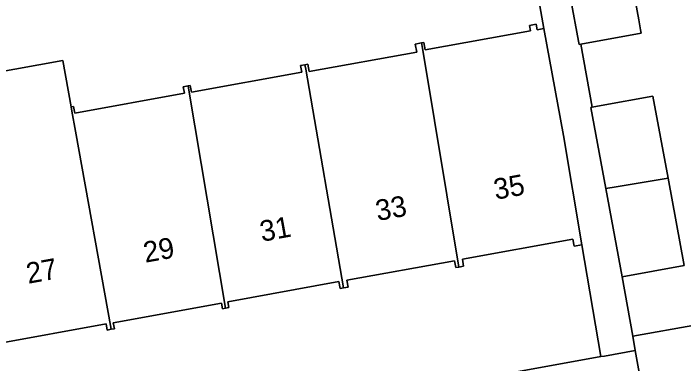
# Model space of a CAD drawing. Extents: x 157793 to 159380, y 380877 to 382313.
# Drawn here: x 158279.91 to 158312.16, y 381391.07 to 381407.95 of the extents above; entities that cross this region are included whole.
import ezdxf

# ---------------------------------------------------------------- set-up
doc = ezdxf.new("R2010")
doc.units = 0
for name, color, linetype in [('IMGEO_Erf', 7, 'Continuous'), ('IMGEO_Pand', 7, 'Continuous'), ('IMGEO_Pand_nummerreeks', 7, 'Continuous'), ('IMGEO_Voetpad_open', 7, 'Continuous')]:
    doc.layers.add(name, color=color, linetype=linetype)

msp = doc.modelspace()

# ---------------------------------------------------------------- linework, layer by layer
at = {"layer": 'IMGEO_Erf'}
for points in [[(158303.449, 381429.112), (158303.927, 381425.948), (158306.693, 381426.457), (158307.429, 381422.465), (158308.17, 381418.445), (158305.504, 381417.953), (158305.17, 381417.892), (158305.749, 381414.657), (158308.611, 381415.184), (158309.359, 381411.132), (158310.003, 381407.638), (158310.091, 381407.16), (158310.12, 381407), (158307.215, 381406.465), (158307.76, 381403.421), (158308.196, 381403.501), (158310.681, 381403.959), (158311.411, 381400.002), (158312.186, 381395.797), (158309.202, 381395.247), (158309.713, 381392.385), (158312.776, 381392.934)], [(158276.679, 381404.664), (158282.286, 381405.683), (158282.688, 381403.441), (158282.809, 381403.463), (158282.869, 381403.138), (158288.136, 381404.095), (158288.078, 381404.414), (158288.313, 381404.457), (158288.417, 381404.476), (158288.475, 381404.155), (158293.783, 381405.12), (158293.727, 381405.432), (158293.935, 381405.47), (158294.074, 381405.495), (158294.138, 381405.141), (158299.32, 381406.083), (158299.25, 381406.468), (158299.544, 381406.521), (158299.656, 381406.541), (158299.721, 381406.183), (158304.796, 381407.105), (158304.749, 381407.366), (158305.064, 381407.423), (158305.112, 381407.159), (158305.439, 381407.219), (158302.994, 381421.073)], [(158262.826, 381383.161), (158308.183, 381391.406), (158307.27, 381396.792), (158306.896, 381396.724), (158306.833, 381397.07), (158301.514, 381396.103), (158301.575, 381395.763), (158301.347, 381395.722), (158301.192, 381395.694), (158301.131, 381396.028), (158295.953, 381395.087), (158296.013, 381394.756), (158295.791, 381394.715), (158295.635, 381394.687), (158295.574, 381395.023), (158290.227, 381394.051), (158290.279, 381393.766), (158290.122, 381393.737), (158289.968, 381393.709), (158289.919, 381393.983), (158284.716, 381393.037), (158284.768, 381392.75), (158284.613, 381392.722), (158284.421, 381392.687), (158284.367, 381392.982), (158279.087, 381392.022)]]:
    msp.add_lwpolyline(points, dxfattribs=at)
at = {"layer": 'IMGEO_Pand'}
for points in [[(158309.359, 381411.132), (158306.867, 381410.687), (158306.371, 381410.598), (158307.106, 381406.609), (158307.136, 381406.45), (158307.215, 381406.465), (158310.12, 381407), (158310.091, 381407.16), (158310.003, 381407.638)], [(158299.544, 381406.521), (158299.588, 381406.276), (158301.347, 381395.722), (158301.575, 381395.763), (158301.514, 381396.103), (158306.833, 381397.07), (158306.896, 381396.724), (158307.27, 381396.792), (158306.377, 381402.059), (158305.439, 381407.219), (158305.112, 381407.159), (158305.064, 381407.423), (158304.749, 381407.366), (158304.796, 381407.105), (158299.721, 381406.183), (158299.656, 381406.541)], [(158299.544, 381406.521), (158299.25, 381406.468), (158299.32, 381406.083), (158294.138, 381405.141), (158294.074, 381405.495), (158293.935, 381405.47), (158293.974, 381405.262), (158295.791, 381394.715), (158296.013, 381394.756), (158295.953, 381395.087), (158301.131, 381396.028), (158301.192, 381395.694), (158301.347, 381395.722), (158299.588, 381406.276)], [(158282.688, 381403.441), (158282.286, 381405.683), (158276.679, 381404.664), (158277.071, 381402.393), (158277.102, 381402.215), (158277.138, 381402.006), (158278.923, 381391.667), (158279.144, 381391.707), (158279.087, 381392.022), (158284.367, 381392.982), (158284.421, 381392.687), (158284.613, 381392.722), (158282.899, 381402.267), (158282.726, 381403.231)], [(158293.935, 381405.47), (158293.727, 381405.432), (158293.783, 381405.12), (158288.475, 381404.155), (158288.417, 381404.476), (158288.313, 381404.457), (158288.35, 381404.247), (158290.122, 381393.737), (158290.279, 381393.766), (158290.227, 381394.051), (158295.574, 381395.023), (158295.635, 381394.687), (158295.791, 381394.715), (158293.974, 381405.262)], [(158288.35, 381404.247), (158288.313, 381404.457), (158288.078, 381404.414), (158288.136, 381404.095), (158282.869, 381403.138), (158282.809, 381403.463), (158282.688, 381403.441), (158282.726, 381403.231), (158282.899, 381402.267), (158284.613, 381392.722), (158284.768, 381392.75), (158284.716, 381393.037), (158289.919, 381393.983), (158289.968, 381393.709), (158290.122, 381393.737)], [(158307.76, 381403.421), (158307.696, 381403.409), (158308.415, 381399.512), (158308.917, 381399.594), (158311.411, 381400.002), (158310.681, 381403.959), (158308.196, 381403.501)], [(158311.411, 381400.002), (158308.917, 381399.594), (158308.415, 381399.512), (158309.202, 381395.247), (158312.186, 381395.797)], [(158309.835, 381391.707), (158310.452, 381388.265), (158313.515, 381388.815), (158312.776, 381392.934), (158309.713, 381392.385)]]:
    msp.add_lwpolyline(points, close=True, dxfattribs=at)
at = {"layer": 'IMGEO_Voetpad_open'}
for points in [[(158302.994, 381421.073), (158305.439, 381407.219), (158306.377, 381402.059), (158307.27, 381396.792), (158308.183, 381391.406), (158308.346, 381391.436), (158309.835, 381391.707), (158309.713, 381392.385), (158309.202, 381395.247), (158308.415, 381399.512), (158307.696, 381403.409), (158307.76, 381403.421), (158307.215, 381406.465), (158307.136, 381406.45), (158307.106, 381406.609), (158306.371, 381410.598)], [(158311.86, 381380.131), (158310.452, 381388.265), (158309.835, 381391.707), (158308.346, 381391.436), (158308.183, 381391.406), (158262.826, 381383.161), (158262.581, 381384.475), (158261.231, 381384.231), (158261.043, 381384.197), (158261.219, 381382.716), (158254.872, 381378.874), (158248.691, 381377.756), (158239.48, 381376.089), (158230.914, 381374.54), (158231.253, 381370.242)]]:
    msp.add_lwpolyline(points, dxfattribs=at)

# ---------------------------------------------------------------- texts
at = {"layer": 'IMGEO_Pand_nummerreeks'}
for s, rotation, p in [('35', 10.1999, (158303.112, 381398.961)), ('33', 10.1999, (158297.433, 381397.939)), ('31', 10.1999, (158291.865, 381396.937)), ('29', 10.1986, (158286.256, 381395.928)), ('27', 10.1986, (158280.619, 381394.914))]:
    msp.add_text(s, height=1, rotation=rotation, dxfattribs=at).set_placement(p)

doc.saveas('drawing.dxf')
